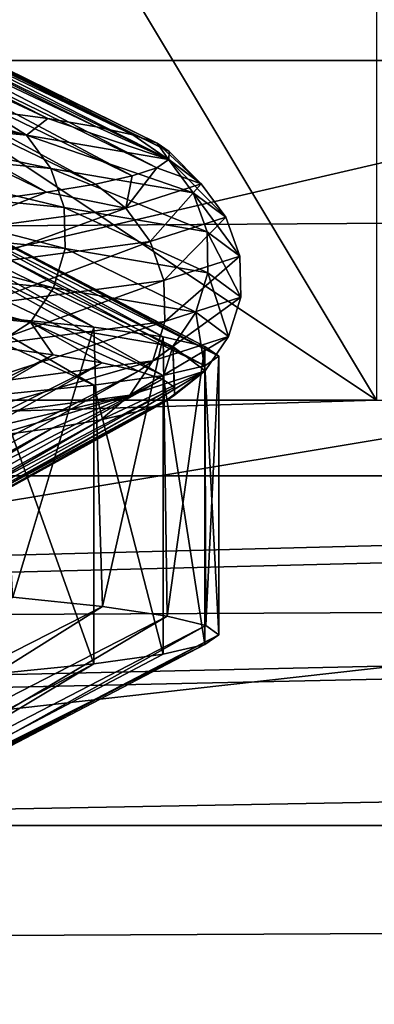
# Model space of a CAD drawing. Header units: metres. Extents: x -205 to 205, y -104 to 104.
# Tile 860 of 1056: x 12.827 to 13.491, y -62.704 to -60.861. Entities that reach past the tile are written whole.
import ezdxf

# ---------------------------------------------------------------- set-up
doc = ezdxf.new("R2010")
doc.units = ezdxf.units.M
doc.layers.add('solid_01_2-CONSUMER_EHM_BOX_SW0001', color=7, linetype='CONTINUOUS')

msp = doc.modelspace()

# ---------------------------------------------------------------- linework, layer by layer
at = {"layer": 'solid_01_2-CONSUMER_EHM_BOX_SW0001'}
for points in [[(27.853924, 67.360435), (-0.010849, -74.95858), (-0.010778, 75.04142)], [(27.853924, 67.360435), (27.752735, 66.82019), (-0.010849, -74.95858)], [(27.752735, 66.82019), (27.752735, 66.262619), (-0.010849, -74.95858)], [(27.752672, -66.17981), (-0.010849, -74.95858), (27.752735, 66.262619)], [(9.748707, -50.113178, 10.572997), (16.890345, -65.803871, 22.572935), (9.748681, -65.803871, 10.57298)], [(16.890341, -50.113178, 22.572903), (16.890345, -65.803871, 22.572935), (9.748707, -50.113178, 10.572997)], [(16.935442, -50.113178, 25.979212), (10.114011, -65.803871, 38.164017), (16.935446, -65.803871, 25.979179)], [(16.935442, -50.113178, 25.979212), (10.114037, -50.113178, 38.164001), (10.114011, -65.803871, 38.164017)], [(17.869715, -55.958588, 1.5), (5.155426, -60.749065, 1.5), (5.203612, -60.865147, 1.5)], [(17.869715, -55.958588, 1.5), (5.203612, -60.865147, 1.5), (5.249214, -60.982399, 1.5)], [(17.869715, -55.958588, 1.5), (5.249214, -60.982399, 1.5), (5.292197, -61.100712, 1.5)], [(17.869715, -55.958588, 1.5), (5.292197, -61.100712, 1.5), (5.332525, -61.219978, 1.5)], [(17.869715, -55.958588, 1.5), (5.332525, -61.219978, 1.5), (5.370164, -61.340084, 1.5)], [(17.869715, -55.958588, 1.5), (5.370164, -61.340084, 1.5), (5.405079, -61.460922, 1.5)], [(17.869715, -55.958588, 1.5), (5.405079, -61.460922, 1.5), (5.437235, -61.582378, 1.5)], [(17.869715, -55.958588, 1.5), (5.437235, -61.582378, 1.5), (5.466596, -61.704346, 1.5)], [(17.869715, -55.958588, 1.5), (5.466596, -61.704346, 1.5), (5.493139, -61.82674, 1.5)], [(17.869715, -55.958588, 1.5), (5.493139, -61.82674, 1.5), (5.516925, -61.949768, 1.5)], [(17.869715, -55.958588, 1.5), (5.516925, -61.949768, 1.5), (5.537972, -62.073483, 1.5)], [(17.869715, -55.958588, 1.5), (5.537972, -62.073483, 1.5), (5.55628, -62.197876, 1.5)], [(17.869715, -55.958588, 1.5), (5.55628, -62.197876, 1.5), (5.571849, -62.322952, 1.5)], [(17.869715, -55.958588, 1.5), (5.571849, -62.322952, 1.5), (5.584678, -62.448711, 1.5)], [(17.869715, -55.958588, 1.5), (5.584678, -62.448711, 1.5), (5.594768, -62.575157, 1.5)], [(17.869715, -55.958588, 1.5), (5.594768, -62.575157, 1.5), (5.602118, -62.702282, 1.5)], [(17.869715, -55.958588, 1.5), (5.602118, -62.702282, 1.5), (5.60673, -62.83009, 1.5)], [(17.869715, -55.958588, 1.5), (5.60673, -62.83009, 1.5), (5.608602, -62.958584, 1.5)], [(17.957663, -57.034058, 1.5), (17.869715, -55.958588, 1.5), (5.608602, -62.958584, 1.5)], [(11.995707, -59.073002, 67.982758), (13.495875, -56.723106, 67.02655), (13.495527, -61.573109, 69)], [(18.180529, -58.041328, 1.5), (17.957663, -57.034058, 1.5), (5.608602, -62.958584, 1.5)], [(18.544701, -58.98423, 1.5), (18.180529, -58.041328, 1.5), (5.608602, -62.958584, 1.5)], [(19.02578, -59.848137, 1.5), (18.544701, -58.98423, 1.5), (5.608602, -62.958584, 1.5)], [(11.995707, -59.073002, 67.982758), (13.495527, -61.573109, 69), (11.995599, -60.573002, 68.593102)], [(19.616215, -60.62891, 1.5), (19.02578, -59.848137, 1.5), (5.608602, -62.958584, 1.5)], [(-61.746052, -60.04459, 75), (-60.968388, -60.931721, 75), (61.737328, -60.053455, 75)], [(-60.968388, -60.931721, 75), (60.959534, -60.940475, 75), (61.737328, -60.053455, 75)], [(11.995599, -60.573002, 68.593102), (13.495527, -61.573109, 69), (11.995527, -61.573002, 69)], [(11.947447, -60.610516, 21.794668), (12.765779, -61.030399, 21.514132), (12.879783, -61.04562, 22.049822)], [(12.050253, -60.625732, 22.297344), (11.947447, -60.610516, 21.794668), (12.879783, -61.04562, 22.049822)], [(20.295647, -61.312492, 1.5), (19.616215, -60.62891, 1.5), (5.608602, -62.958584, 1.5)], [(12.050253, -60.625732, 22.297344), (12.879783, -61.04562, 22.049822), (12.97099, -61.060925, 22.589191)], [(12.13192, -60.640961, 22.803888), (12.050253, -60.625732, 22.297344), (12.97099, -61.060925, 22.589191)], [(12.13192, -60.640961, 22.803888), (12.97099, -61.060925, 22.589191), (13.03917, -61.076286, 23.131197)], [(12.192304, -60.6562, 23.31341), (12.13192, -60.640961, 22.803888), (13.03917, -61.076286, 23.131197)], [(12.192304, -60.6562, 23.31341), (13.03917, -61.076286, 23.131197), (13.084449, -61.091686, 23.675301)], [(12.231298, -60.671452, 23.825018), (12.192304, -60.6562, 23.31341), (13.084449, -61.091686, 23.675301)], [(12.231298, -60.671452, 23.825018), (13.084449, -61.091686, 23.675301), (13.106931, -61.107098, 24.220982)], [(12.248835, -60.686718, 24.337814), (12.231298, -60.671452, 23.825018), (13.106931, -61.107098, 24.220982)], [(12.244881, -60.702435, 24.85091), (12.248835, -60.686718, 24.337814), (13.106648, -61.122498, 24.767708)], [(12.248835, -60.686718, 24.337814), (13.106931, -61.107098, 24.220982), (13.106648, -61.122498, 24.767708)], [(12.219444, -60.718079, 25.363386), (12.244881, -60.702435, 24.85091), (13.083567, -61.137863, 25.314932)], [(12.244881, -60.702435, 24.85091), (13.106648, -61.122498, 24.767708), (13.083567, -61.137863, 25.314932)], [(12.172569, -60.733658, 25.87434), (12.219444, -60.718079, 25.363386), (13.037601, -61.153183, 25.862158)], [(12.219444, -60.718079, 25.363386), (13.083567, -61.137863, 25.314932), (13.037601, -61.153183, 25.862158)], [(12.014876, -60.76461, 26.888103), (12.104341, -60.749168, 26.382877), (12.877199, -61.18375, 26.951702)], [(12.104341, -60.749168, 26.382877), (12.172569, -60.733658, 25.87434), (12.968763, -61.168476, 26.408302)], [(12.104341, -60.749168, 26.382877), (12.968763, -61.168476, 26.408302), (12.877199, -61.18375, 26.951702)], [(12.172569, -60.733658, 25.87434), (13.037601, -61.153183, 25.862158), (12.968763, -61.168476, 26.408302)], [(12.014876, -60.76461, 26.888103), (12.877199, -61.18375, 26.951702), (12.763163, -61.199017, 27.490711)], [(-60.968388, -60.931721, 75), (-60.081367, -61.709515, 75), (60.959534, -60.940475, 75)], [(-60.081367, -61.709515, 75), (60.072403, -61.718143, 75), (60.959534, -60.940475, 75)], [(12.966095, -61.436298, 22.026445), (12.085589, -61.002579, 21.796181), (12.233521, -61.020988, 22.57155)], [(12.966095, -61.436298, 22.026445), (12.785194, -61.418171, 21.21718), (12.085589, -61.002579, 21.796181)], [(12.839771, -61.076893, 21.557457), (12.470696, -61.000092, 20.45817), (12.372932, -61.031326, 19.986965)], [(12.839771, -61.076893, 21.557457), (12.629312, -61.015236, 20.98325), (12.470696, -61.000092, 20.45817)], [(13.095827, -61.454403, 22.845497), (12.966095, -61.436298, 22.026445), (12.233521, -61.020988, 22.57155)], [(13.095827, -61.454403, 22.845497), (12.233521, -61.020988, 22.57155), (12.331555, -61.039391, 23.354567)], [(12.839771, -61.076893, 21.557457), (12.765779, -61.030399, 21.514132), (12.629312, -61.015236, 20.98325)], [(13.173875, -61.472481, 23.671101), (12.331555, -61.039391, 23.354567), (12.379242, -61.057789, 24.142065)], [(13.173875, -61.472481, 23.671101), (13.095827, -61.454403, 22.845497), (12.331555, -61.039391, 23.354567)], [(12.372932, -61.031326, 19.986965), (12.416551, -61.093639, 19.971064), (12.885035, -61.139202, 21.547092)], [(12.839771, -61.076893, 21.557457), (12.372932, -61.031326, 19.986965), (12.885035, -61.139202, 21.547092)], [(12.839771, -61.076893, 21.557457), (12.879783, -61.04562, 22.049822), (12.765779, -61.030399, 21.514132)], [(13.199926, -61.490536, 24.5), (12.379242, -61.057789, 24.142065), (12.376749, -61.076183, 24.930798)], [(13.199926, -61.490536, 24.5), (13.173875, -61.472481, 23.671101), (12.379242, -61.057789, 24.142065)], [(13.105945, -61.122456, 23.173441), (12.879783, -61.04562, 22.049822), (12.839771, -61.076893, 21.557457)], [(13.105945, -61.122456, 23.173441), (12.97099, -61.060925, 22.589191), (12.879783, -61.04562, 22.049822)], [(13.105945, -61.122456, 23.173441), (13.03917, -61.076286, 23.131197), (12.97099, -61.060925, 22.589191)], [(13.173875, -61.508671, 25.328905), (12.376749, -61.076183, 24.930798), (12.324306, -61.094566, 25.717434)], [(13.173875, -61.508671, 25.328905), (13.199926, -61.490536, 24.5), (12.376749, -61.076183, 24.930798)], [(12.839771, -61.076893, 21.557457), (12.885035, -61.139202, 21.547092), (13.152145, -61.184765, 23.168772)], [(13.105945, -61.122456, 23.173441), (12.839771, -61.076893, 21.557457), (13.152145, -61.184765, 23.168772)], [(13.105945, -61.122456, 23.173441), (13.084449, -61.091686, 23.675301), (13.03917, -61.076286, 23.131197)], [(13.095825, -61.526817, 26.154516), (12.324306, -61.094566, 25.717434), (12.222179, -61.112938, 26.498644)], [(13.095825, -61.526817, 26.154516), (13.173875, -61.508671, 25.328905), (12.324306, -61.094566, 25.717434)], [(12.416551, -61.093639, 19.971064), (12.440959, -61.166458, 19.962177), (12.910362, -61.212021, 21.541304)], [(12.885035, -61.139202, 21.547092), (12.416551, -61.093639, 19.971064), (12.910362, -61.212021, 21.541304)], [(13.166912, -61.168018, 24.810593), (13.106931, -61.107098, 24.220982), (13.084449, -61.091686, 23.675301)], [(13.166912, -61.168018, 24.810593), (13.084449, -61.091686, 23.675301), (13.105945, -61.122456, 23.173441)], [(12.966091, -61.544968, 26.973574), (12.222179, -61.112938, 26.498644), (12.070549, -61.131306, 27.271606)], [(12.966091, -61.544968, 26.973574), (13.095825, -61.526817, 26.154516), (12.222179, -61.112938, 26.498644)], [(13.166912, -61.168018, 24.810593), (13.106648, -61.122498, 24.767708), (13.106931, -61.107098, 24.220982)], [(12.785188, -61.563122, 27.782846), (12.966091, -61.544968, 26.973574), (12.070549, -61.131306, 27.271606)], [(13.166912, -61.168018, 24.810593), (13.083567, -61.137863, 25.314932), (13.106648, -61.122498, 24.767708)], [(13.105945, -61.122456, 23.173441), (13.152145, -61.184765, 23.168772), (13.213326, -61.230331, 24.811697)], [(13.166912, -61.168018, 24.810593), (13.105945, -61.122456, 23.173441), (13.213326, -61.230331, 24.811697)], [(12.885035, -61.139202, 21.547092), (12.910362, -61.212021, 21.541304), (13.177996, -61.257584, 23.16617)], [(13.152145, -61.184765, 23.168772), (12.885035, -61.139202, 21.547092), (13.177996, -61.257584, 23.16617)], [(13.025492, -61.213581, 26.443453), (12.968763, -61.168476, 26.408302), (13.037601, -61.153183, 25.862158)], [(13.025492, -61.213581, 26.443453), (13.037601, -61.153183, 25.862158), (13.083567, -61.137863, 25.314932)], [(13.025492, -61.213581, 26.443453), (13.083567, -61.137863, 25.314932), (13.166912, -61.168018, 24.810593)], [(12.440959, -61.166458, 19.962177), (12.442587, -61.243176, 19.961601), (12.912049, -61.288738, 21.540936)], [(12.910362, -61.212021, 21.541304), (12.440959, -61.166458, 19.962177), (12.912049, -61.288738, 21.540936)], [(13.025492, -61.213581, 26.443453), (12.877199, -61.18375, 26.951702), (12.968763, -61.168476, 26.408302)], [(13.025492, -61.213581, 26.443453), (13.166912, -61.168018, 24.810593), (13.071406, -61.275894, 26.450312)], [(13.166912, -61.168018, 24.810593), (13.213326, -61.230331, 24.811697), (13.071406, -61.275894, 26.450312)], [(12.684937, -61.259148, 28.046484), (12.763163, -61.199017, 27.490711), (12.877199, -61.18375, 26.951702)], [(12.684937, -61.259148, 28.046484), (12.877199, -61.18375, 26.951702), (13.025492, -61.213581, 26.443453)], [(13.152145, -61.184765, 23.168772), (13.177996, -61.257584, 23.16617), (13.239295, -61.30315, 24.812325)], [(13.213326, -61.230331, 24.811697), (13.152145, -61.184765, 23.168772), (13.239295, -61.30315, 24.812325)], [(12.684937, -61.259148, 28.046484), (13.025492, -61.213581, 26.443453), (12.72965, -61.321457, 28.058994)], [(13.025492, -61.213581, 26.443453), (13.071406, -61.275894, 26.450312), (12.72965, -61.321457, 28.058994)], [(12.910362, -61.212021, 21.541304), (12.912049, -61.288738, 21.540936), (13.179716, -61.334301, 23.166016)], [(13.177996, -61.257584, 23.16617), (12.910362, -61.212021, 21.541304), (13.179716, -61.334301, 23.166016)], [(12.442587, -61.243176, 19.961601), (12.421302, -61.317093, 19.969383), (12.889959, -61.362656, 21.546015)], [(12.912049, -61.288738, 21.540936), (12.442587, -61.243176, 19.961601), (12.889959, -61.362656, 21.546015)], [(13.071406, -61.275894, 26.450312), (13.213326, -61.230331, 24.811697), (13.097095, -61.348713, 26.454159)], [(13.213326, -61.230331, 24.811697), (13.239295, -61.30315, 24.812325), (13.097095, -61.348713, 26.454159)], [(13.177996, -61.257584, 23.16617), (13.179716, -61.334301, 23.166016), (13.241021, -61.379864, 24.812384)], [(13.239295, -61.30315, 24.812325), (13.177996, -61.257584, 23.16617), (13.241021, -61.379864, 24.812384)], [(12.72965, -61.321457, 28.058994), (13.071406, -61.275894, 26.450312), (12.754665, -61.394276, 28.066004)], [(13.071406, -61.275894, 26.450312), (13.097095, -61.348713, 26.454159), (12.754665, -61.394276, 28.066004)], [(12.912049, -61.288738, 21.540936), (12.889959, -61.362656, 21.546015), (13.157166, -61.408218, 23.168314)], [(13.179716, -61.334301, 23.166016), (12.912049, -61.288738, 21.540936), (13.157166, -61.408218, 23.168314)], [(20.295647, -61.312492, 1.5), (5.608602, -62.958584, 1.5), (28.811071, -68.756966, 1.5)], [(12.421302, -61.317093, 19.969383), (12.380315, -61.381512, 19.984344), (12.847424, -61.427078, 21.555773)], [(12.889959, -61.362656, 21.546015), (12.421302, -61.317093, 19.969383), (12.847424, -61.427078, 21.555773)], [(13.097095, -61.348713, 26.454159), (13.239295, -61.30315, 24.812325), (13.0988, -61.42543, 26.454432)], [(13.239295, -61.30315, 24.812325), (13.241021, -61.379864, 24.812384), (13.0988, -61.42543, 26.454432)], [(13.179716, -61.334301, 23.166016), (13.157166, -61.408218, 23.168314), (13.218365, -61.453785, 24.811865)], [(13.241021, -61.379864, 24.812384), (13.179716, -61.334301, 23.166016), (13.218365, -61.453785, 24.811865)], [(12.754665, -61.394276, 28.066004), (13.097095, -61.348713, 26.454159), (12.756324, -61.470993, 28.066486)], [(13.097095, -61.348713, 26.454159), (13.0988, -61.42543, 26.454432), (12.756324, -61.470993, 28.066486)], [(12.889959, -61.362656, 21.546015), (12.847424, -61.427078, 21.555773), (13.113747, -61.472645, 23.17272)], [(13.157166, -61.408218, 23.168314), (12.889959, -61.362656, 21.546015), (13.113747, -61.472645, 23.17272)], [(12.847424, -61.427078, 21.555773), (12.380315, -61.381512, 19.984344), (12.775755, -61.472763, 21.511354)], [(13.241021, -61.379864, 24.812384), (13.218365, -61.453785, 24.811865), (13.076385, -61.499348, 26.451105)], [(13.0988, -61.42543, 26.454432), (13.241021, -61.379864, 24.812384), (13.076385, -61.499348, 26.451105)], [(13.157166, -61.408218, 23.168314), (13.113747, -61.472645, 23.17272), (13.174741, -61.518208, 24.810846)], [(13.218365, -61.453785, 24.811865), (13.157166, -61.408218, 23.168314), (13.174741, -61.518208, 24.810846)], [(13.0988, -61.42543, 26.454432), (13.076385, -61.499348, 26.451105), (12.734492, -61.54491, 28.0604)], [(12.756324, -61.470993, 28.066486), (13.0988, -61.42543, 26.454432), (12.734492, -61.54491, 28.0604)], [(12.847424, -61.427078, 21.555773), (12.775755, -61.472763, 21.511354), (12.889873, -61.488144, 22.047462)], [(12.813919, -61.942158, 21.331156), (12.785194, -61.418171, 21.21718), (12.966095, -61.436298, 22.026445)], [(12.847424, -61.427078, 21.555773), (12.981167, -61.503403, 22.587233), (13.049407, -61.518555, 23.129616)], [(13.113747, -61.472645, 23.17272), (12.847424, -61.427078, 21.555773), (13.049407, -61.518555, 23.129616)], [(12.847424, -61.427078, 21.555773), (12.889873, -61.488144, 22.047462), (12.981167, -61.503403, 22.587233)], [(12.813919, -61.942158, 21.331156), (12.966095, -61.436298, 22.026445), (12.982326, -61.959667, 22.113098)], [(12.982326, -61.959667, 22.113098), (12.966095, -61.436298, 22.026445), (13.095827, -61.454403, 22.845497)], [(12.982326, -61.959667, 22.113098), (13.095827, -61.454403, 22.845497), (13.103064, -61.977203, 22.903826)], [(13.218365, -61.453785, 24.811865), (13.174741, -61.518208, 24.810846), (13.033227, -61.563774, 26.444675)], [(13.076385, -61.499348, 26.451105), (13.218365, -61.453785, 24.811865), (13.033227, -61.563774, 26.444675)], [(13.103064, -61.977203, 22.903826), (13.095827, -61.454403, 22.845497), (13.173875, -61.472481, 23.671101)], [(11.947455, -61.954826, 21.794712), (12.889873, -61.488144, 22.047462), (12.775755, -61.472763, 21.511354)], [(13.113747, -61.472645, 23.17272), (13.049407, -61.518555, 23.129616), (13.094729, -61.533642, 23.674089)], [(13.113747, -61.472645, 23.17272), (13.094729, -61.533642, 23.674089), (13.117241, -61.548725, 24.22014)], [(13.103064, -61.977203, 22.903826), (13.173875, -61.472481, 23.671101), (13.175687, -61.994759, 23.700434)], [(13.113747, -61.472645, 23.17272), (13.117241, -61.548725, 24.22014), (13.116976, -61.563847, 24.76725)], [(13.174741, -61.518208, 24.810846), (13.113747, -61.472645, 23.17272), (13.116976, -61.563847, 24.76725)], [(13.175687, -61.994759, 23.700434), (13.173875, -61.472481, 23.671101), (13.199926, -61.490536, 24.5)], [(11.947455, -61.954826, 21.794712), (12.050259, -61.970295, 22.29738), (12.889873, -61.488144, 22.047462)], [(12.050259, -61.970295, 22.29738), (12.981167, -61.503403, 22.587233), (12.889873, -61.488144, 22.047462)], [(12.050259, -61.970295, 22.29738), (12.131923, -61.985748, 22.803917), (12.981167, -61.503403, 22.587233)], [(12.131923, -61.985748, 22.803917), (13.049407, -61.518555, 23.129616), (12.981167, -61.503403, 22.587233)], [(13.076385, -61.499348, 26.451105), (13.033227, -61.563774, 26.444675), (12.692461, -61.609337, 28.04866)], [(12.734492, -61.54491, 28.0604), (13.076385, -61.499348, 26.451105), (12.692461, -61.609337, 28.04866)], [(13.199925, -62.012337, 24.5), (13.199926, -61.490536, 24.5), (13.173875, -61.508671, 25.328905)], [(13.175687, -61.994759, 23.700434), (13.199926, -61.490536, 24.5), (13.199925, -62.012337, 24.5)], [(12.131923, -61.985748, 22.803917), (12.192305, -62.001194, 23.313431), (13.049407, -61.518555, 23.129616)], [(12.192305, -62.001194, 23.313431), (13.094729, -61.533642, 23.674089), (13.049407, -61.518555, 23.129616)], [(13.174741, -61.518208, 24.810846), (13.047925, -61.594398, 25.862562), (12.979056, -61.60984, 26.409193)], [(13.033227, -61.563774, 26.444675), (13.174741, -61.518208, 24.810846), (12.979056, -61.60984, 26.409193)], [(13.174741, -61.518208, 24.810846), (13.0939, -61.579056, 25.314884), (13.047925, -61.594398, 25.862562)], [(13.174741, -61.518208, 24.810846), (13.116976, -61.563847, 24.76725), (13.0939, -61.579056, 25.314884)], [(13.173874, -62.030464, 25.328905), (13.173875, -61.508671, 25.328905), (13.095825, -61.526817, 26.154516)], [(13.199925, -62.012337, 24.5), (13.173875, -61.508671, 25.328905), (13.173874, -62.030464, 25.328905)], [(12.192305, -62.001194, 23.313431), (12.231297, -62.016624, 23.825029), (13.094729, -61.533642, 23.674089)], [(12.231297, -62.016624, 23.825029), (13.117241, -61.548725, 24.22014), (13.094729, -61.533642, 23.674089)], [(13.095825, -62.048595, 26.154514), (13.095825, -61.526817, 26.154516), (12.966091, -61.544968, 26.973574)], [(13.173874, -62.030464, 25.328905), (13.095825, -61.526817, 26.154516), (13.095825, -62.048595, 26.154514)], [(12.231297, -62.016624, 23.825029), (12.248834, -62.032047, 24.337814), (13.117241, -61.548725, 24.22014)], [(13.117241, -61.548725, 24.22014), (12.248834, -62.032047, 24.337814), (13.116976, -61.563847, 24.76725)], [(12.966091, -62.06673, 26.97357), (12.966091, -61.544968, 26.973574), (12.785188, -61.563122, 27.782846)], [(13.095825, -62.048595, 26.154514), (12.966091, -61.544968, 26.973574), (12.966091, -62.06673, 26.97357)], [(11.995527, -61.573002, 69), (13.495527, -61.573109, 69), (-54.604618, -63.568218, 69)], [(13.495527, -61.573109, 69), (24.245527, -61.573879, 69), (-54.604618, -63.568218, 69)], [(24.245527, -61.573879, 69), (25.745527, -61.573986, 69), (-54.604618, -63.568218, 69)], [(25.745527, -61.573986, 69), (36.095528, -61.57473, 69), (-54.604618, -63.568218, 69)], [(36.095528, -61.57473, 69), (37.595528, -61.574837, 69), (-54.604618, -63.568218, 69)], [(37.595528, -61.574837, 69), (54.595528, -61.576061, 69), (-54.604618, -63.568218, 69)], [(54.595528, -61.576061, 69), (54.595383, -63.576061, 69), (-54.604618, -63.568218, 69)], [(13.116976, -61.563847, 24.76725), (12.248834, -62.032047, 24.337814), (12.24488, -62.046944, 24.850925)], [(13.116976, -61.563847, 24.76725), (12.24488, -62.046944, 24.850925), (13.0939, -61.579056, 25.314884)], [(13.033227, -61.563774, 26.444675), (12.773322, -61.640846, 27.492603), (12.637082, -61.656311, 28.026079)], [(12.692461, -61.609337, 28.04866), (13.033227, -61.563774, 26.444675), (12.637082, -61.656311, 28.026079)], [(13.033227, -61.563774, 26.444675), (12.887437, -61.62534, 26.953094), (12.773322, -61.640846, 27.492603)], [(12.966091, -62.06673, 26.97357), (12.785188, -61.563122, 27.782846), (12.785189, -62.084862, 27.782841)], [(13.033227, -61.563774, 26.444675), (12.979056, -61.60984, 26.409193), (12.887437, -61.62534, 26.953094)], [(13.047925, -61.594398, 25.862562), (12.219441, -62.061916, 25.363413), (12.172565, -62.076969, 25.874376)], [(13.047925, -61.594398, 25.862562), (12.172565, -62.076969, 25.874376), (12.979056, -61.60984, 26.409193)], [(13.0939, -61.579056, 25.314884), (12.24488, -62.046944, 24.850925), (12.219441, -62.061916, 25.363413)], [(13.0939, -61.579056, 25.314884), (12.219441, -62.061916, 25.363413), (13.047925, -61.594398, 25.862562)], [(12.979056, -61.60984, 26.409193), (12.172565, -62.076969, 25.874376), (12.104332, -62.092102, 26.382919)], [(12.979056, -61.60984, 26.409193), (12.104332, -62.092102, 26.382919), (12.887437, -61.62534, 26.953094)], [(12.887437, -61.62534, 26.953094), (12.104332, -62.092102, 26.382919), (12.014866, -62.107311, 26.888149)], [(12.887437, -61.62534, 26.953094), (12.014866, -62.107311, 26.888149), (12.773322, -61.640846, 27.492603)], [(-60.081367, -61.709515, 75), (-59.100994, -62.364162, 75), (60.072403, -61.718143, 75)], [(-59.100994, -62.364162, 75), (59.091938, -62.37265, 75), (60.072403, -61.718143, 75)], [(12.813919, -61.942158, 21.331156), (12.982326, -61.959667, 22.113098), (12.153772, -62.380901, 22.120378)], [(12.982326, -61.959667, 22.113098), (12.280705, -62.399296, 22.898726), (12.153772, -62.380901, 22.120378)], [(12.982326, -61.959667, 22.113098), (13.103064, -61.977203, 22.903826), (12.280705, -62.399296, 22.898726)], [(13.103064, -61.977203, 22.903826), (12.357534, -62.417686, 23.683676), (12.280705, -62.399296, 22.898726)], [(13.103064, -61.977203, 22.903826), (13.175687, -61.994759, 23.700434), (12.357534, -62.417686, 23.683676)], [(13.175687, -61.994759, 23.700434), (12.384233, -62.436081, 24.472033), (12.357534, -62.417686, 23.683676)], [(13.175687, -61.994759, 23.700434), (13.199925, -62.012337, 24.5), (12.384233, -62.436081, 24.472033)], [(13.199925, -62.012337, 24.5), (13.173874, -62.030464, 25.328905), (12.360879, -62.454479, 25.260651)], [(13.199925, -62.012337, 24.5), (12.360879, -62.454479, 25.260651), (12.384233, -62.436081, 24.472033)], [(13.173874, -62.030464, 25.328905), (13.095825, -62.048595, 26.154514), (12.287539, -62.472881, 26.046387)], [(13.173874, -62.030464, 25.328905), (12.287539, -62.472881, 26.046387), (12.360879, -62.454479, 25.260651)], [(13.095825, -62.048595, 26.154514), (12.966091, -62.06673, 26.97357), (12.287539, -62.472881, 26.046387)], [(12.966091, -62.06673, 26.97357), (12.785189, -62.084862, 27.782841), (12.164263, -62.491287, 26.826044)], [(12.966091, -62.06673, 26.97357), (12.164263, -62.491287, 26.826044), (12.287539, -62.472881, 26.046387)], [(-59.100994, -62.364162, 75), (-58.043312, -62.885124, 75), (59.091938, -62.37265, 75)], [(-58.043312, -62.885124, 75), (58.03418, -62.893459, 75), (59.091938, -62.37265, 75)]]:
    msp.add_3dface(points, dxfattribs=at)

doc.saveas('drawing.dxf')
